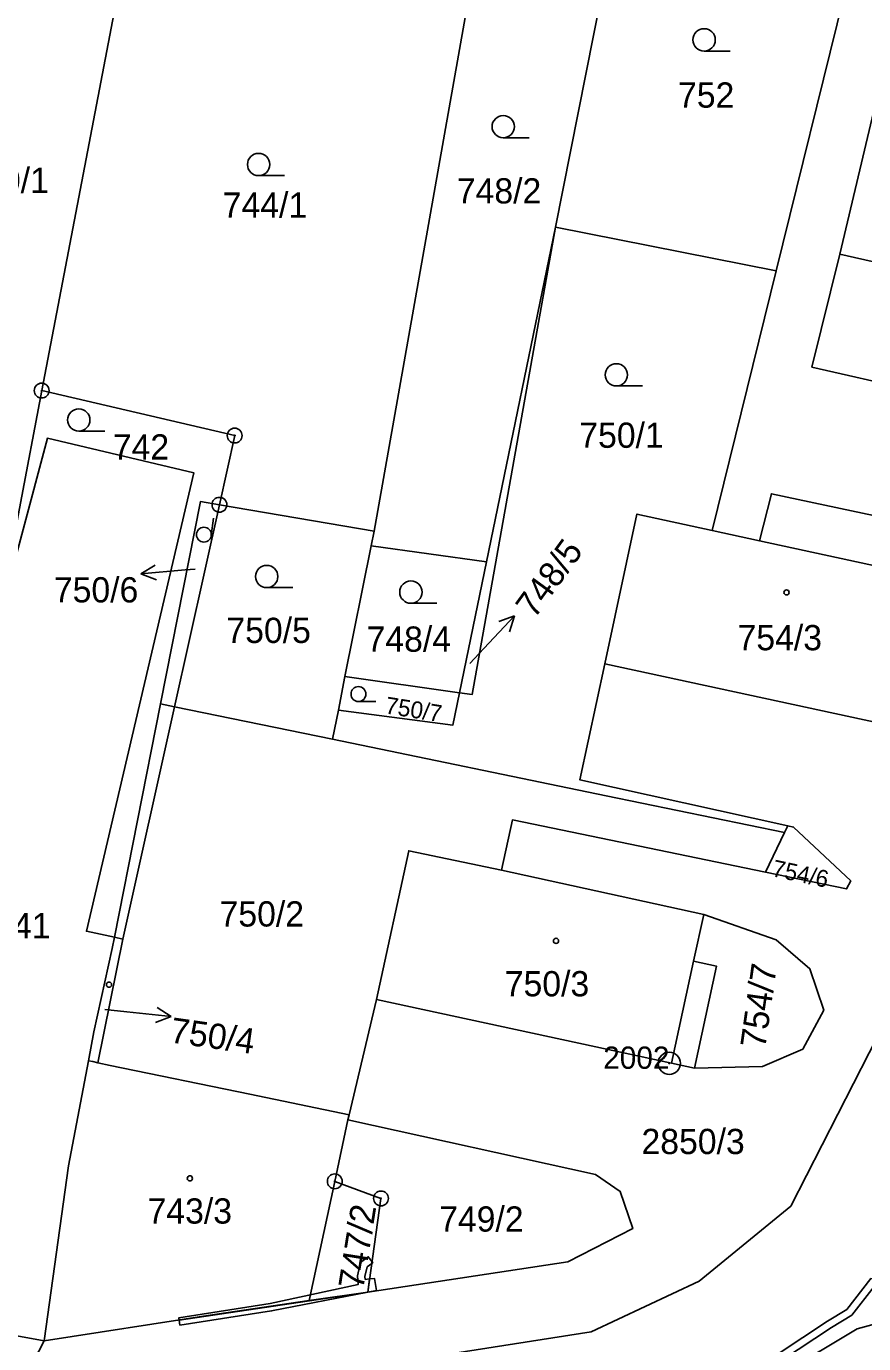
# Model space of a CAD drawing. Extents: x -644096 to -634268, y -1141430 to -1133463.
# Drawn here: x -639448.5 to -639392.1, y -1138128.6 to -1138039.9 of the extents above; entities that cross this region are included whole.
import ezdxf

# ---------------------------------------------------------------- set-up
doc = ezdxf.new("R2010")
doc.units = 0
for name, color, linetype in [('_CIVIL_CONSTRUCTION', 7, 'Continuous'), ('B_Hranice _3D', 7, 'Continuous'), ('M_Svah_Nasyp', 7, 'Continuous'), ('M_Svah_Zarez', 7, 'Continuous'), ('spodek_zarez', 7, 'Continuous'), ('svrsek_osa_sjezdy', 7, 'Continuous'), ('svrsek_osa_terminal_VRT', 7, 'Continuous'), ('svrsek_osa_VRT', 7, 'Continuous'), ('svrsek_popisy_VRT', 7, 'Continuous'), ('terminal_VRT', 7, 'Continuous')]:
    doc.layers.add(name, color=color, linetype=linetype)

msp = doc.modelspace()

# ---------------------------------------------------------------- linework, layer by layer
at = {"layer": '_CIVIL_CONSTRUCTION'}
for centre, radius in [((-639447.47, -1138064.43), 0.5), ((-639447.47, -1138064.43), 0.0303), ((-639434.47, -1138067.46), 0.5), ((-639434.47, -1138067.46), 0.0303), ((-639435.5, -1138072.12), 0.5), ((-639435.5, -1138072.12), 0.0303), ((-639405.2, -1138109.72), 0.75), ((-639405.2, -1138109.72), 0.03), ((-639427.73, -1138117.67), 0.5), ((-639427.73, -1138117.67), 0.0303), ((-639424.62, -1138118.82), 0.5), ((-639424.62, -1138118.82), 0.0303)]:
    msp.add_circle(centre, radius, dxfattribs=at)
at = {"layer": 'B_Hranice _3D'}
for points in [[(-639438.22, -1138127.01), (-639425.51, -1138125.12), (-639425.39, -1138124.24), (-639425.68, -1138124.27), (-639425.7, -1138124.07), (-639425.55, -1138123.43), (-639425.24, -1138123.2), (-639425.22, -1138123.08), (-639425.47, -1138122.75), (-639425.99, -1138123.13), (-639426.2, -1138124.03), (-639426.16, -1138124.62), (-639432.09, -1138125.89), (-639438.24, -1138126.86)], [(-639425.22, -1138123.08), (-639425.24, -1138123.2), (-639425.17, -1138123.15)], [(-639425.509, -1138125.125), (-639424.92, -1138125.01), (-639425.06, -1138124.21), (-639425.39, -1138124.24)], [(-639438.16, -1138127.36), (-639431.99, -1138126.39), (-639425.509, -1138125.125), (-639436.28, -1138126.71), (-639438.22, -1138127.01)]]:
    msp.add_lwpolyline(points, close=True, dxfattribs=at)
msp.add_lwpolyline([(-639400.93, -1138131.91), (-639394.28, -1138127.51), (-639392.9, -1138126.67), (-639391.4, -1138124.76), (-639390.58, -1138124.88), (-639390.62, -1138124.37), (-639391.62, -1138124.22), (-639393.24, -1138126.29), (-639394.54, -1138127.09), (-639401.19, -1138131.49)], dxfattribs=at)
at = {"layer": 'M_Svah_Nasyp'}
for p, q in [((-639438.52, -1138085.72), (-639442, -1138101.36)), ((-639403.56, -1138102.85), (-639405.06, -1138109.71))]:
    msp.add_line(p, q, dxfattribs=at)
at = {"layer": 'M_Svah_Zarez'}
for centre in [(-639397.297, -1138078.019), (-639412.827, -1138101.479), (-639442.937, -1138104.429), (-639437.487, -1138117.469)]:
    msp.add_circle(centre, 0.175, dxfattribs=at)
at = {"layer": 'spodek_zarez'}
msp.add_circle((-638683.068, -1137056.847), 1378.084, dxfattribs=at)
at = {"layer": 'svrsek_osa_sjezdy'}
for p, q in [((-639402.853, -1138041.57), (-639401.103, -1138041.57)), ((-639416.383, -1138047.41), (-639414.633, -1138047.41)), ((-639432.863, -1138049.96), (-639431.113, -1138049.96)), ((-639408.763, -1138064.12), (-639407.013, -1138064.12)), ((-639444.973, -1138067.16), (-639443.223, -1138067.16)), ((-639436.049, -1138074.195), (-639435.907, -1138073.031)), ((-639432.313, -1138077.7), (-639430.563, -1138077.7)), ((-639422.603, -1138078.75), (-639420.853, -1138078.75)), ((-639426.135, -1138085.37), (-639424.963, -1138085.37))]:
    msp.add_line(p, q, dxfattribs=at)
for centre, radius in [((-639402.853, -1138040.82), 0.75), ((-639416.383, -1138046.66), 0.75), ((-639432.863, -1138049.21), 0.75), ((-639408.763, -1138063.37), 0.75), ((-639444.973, -1138066.41), 0.75), ((-639436.548, -1138074.134), 0.502), ((-639432.313, -1138076.95), 0.75), ((-639422.603, -1138078), 0.75), ((-639426.135, -1138084.867), 0.502)]:
    msp.add_circle(centre, radius, dxfattribs=at)
at = {"layer": 'svrsek_osa_terminal_VRT'}
msp.add_arc((-642050.261, -1145189.597), 8802.25, 41.4131519, 75.3170489, dxfattribs=at)
at = {"layer": 'svrsek_popisy_VRT'}
for p, q in [((-639440.79, -1138076.772), (-639439.836, -1138076.185)), ((-639437.8, -1138076.51), (-639440.79, -1138076.772)), ((-639440.79, -1138076.772), (-639439.748, -1138077.183)), ((-639437.14, -1138076.45), (-639437.8, -1138076.51)), ((-639417.68, -1138081.79), (-639415.633, -1138079.595)), ((-639415.633, -1138079.595), (-639416.683, -1138079.986)), ((-639415.633, -1138079.595), (-639415.95, -1138080.669)), ((-639418.64, -1138082.81), (-639417.68, -1138081.79)), ((-639443.22, -1138106.1), (-639441.74, -1138106.26)), ((-639438.755, -1138106.574), (-639439.699, -1138105.971)), ((-639441.74, -1138106.26), (-639438.755, -1138106.574)), ((-639438.755, -1138106.574), (-639439.804, -1138106.967))]:
    msp.add_line(p, q, dxfattribs=at)
at = {"layer": 'terminal_VRT'}
for p, q in [((-639412.86, -1138053.43), (-639405.35, -1138015.59)), ((-639397.99, -1138056.37), (-639392.64, -1138034.68)), ((-639425.07, -1138073.9), (-639418.56, -1138037.06)), ((-639442.39, -1138037.9), (-639447.47, -1138064.43)), ((-639417.5, -1138075.96), (-639412.86, -1138053.43)), ((-639397.99, -1138056.37), (-639412.86, -1138053.43)), ((-639402.3, -1138073.85), (-639397.99, -1138056.37)), ((-639447.47, -1138064.43), (-639450.56, -1138080.61)), ((-639435.5, -1138072.12), (-639438.52, -1138085.72)), ((-639435.5, -1138072.12), (-639425.07, -1138073.9)), ((-639425.07, -1138073.9), (-639425.27, -1138074.88)), ((-639402.3, -1138073.85), (-639399.12, -1138074.54)), ((-639425.27, -1138074.88), (-639427.05, -1138083.68)), ((-639425.27, -1138074.88), (-639417.5, -1138075.96)), ((-639387.49, -1138077.06), (-639399.12, -1138074.54)), ((-639419.32, -1138084.78), (-639417.5, -1138075.96)), ((-639409.54, -1138082.82), (-639389.7, -1138087.12)), ((-639427.47, -1138085.95), (-639427.05, -1138083.68)), ((-639427.05, -1138083.68), (-639419.32, -1138084.78)), ((-639442.57, -1138101.24), (-639439.47, -1138085.53)), ((-639438.52, -1138085.72), (-639439.47, -1138085.53)), ((-639427.89, -1138087.91), (-639438.52, -1138085.72)), ((-639427.47, -1138085.95), (-639427.89, -1138087.91)), ((-639398.72, -1138096.85), (-639397.43, -1138094.19)), ((-639397.43, -1138094.19), (-639397.21, -1138093.74)), ((-639402.87, -1138099.71), (-639416.5, -1138096.73)), ((-639426.77, -1138113.2), (-639424.91, -1138105.43)), ((-639426.85, -1138113.52), (-639426.77, -1138113.2)), ((-639427.73, -1138117.67), (-639426.85, -1138113.52)), ((-639429.46, -1138125.7), (-639427.73, -1138117.67)), ((-639429.46, -1138125.7), (-639425.51, -1138125.12))]:
    msp.add_line(p, q, dxfattribs=at)
for points in [[(-639393.7, -1138055.24), (-639391.34, -1138045.21), (-639383.13, -1138047.07)], [(-639412.86, -1138053.43), (-639418.48, -1138084.9), (-639419.32, -1138084.78)], [(-639399.12, -1138074.54), (-639398.32, -1138071.38), (-639386.79, -1138073.84), (-639381.75, -1138074.46), (-639379.13, -1138073.25), (-639378.16, -1138070.97), (-639379.21, -1138067.59), (-639382.17, -1138065.91), (-639395.59, -1138062.85), (-639393.7, -1138055.24)], [(-639393.7, -1138055.24), (-639375, -1138059.48), (-639373.9, -1138059.73)], [(-639435.5, -1138072.12), (-639434.47, -1138067.46), (-639447.47, -1138064.43)], [(-639442.57, -1138101.24), (-639444.46, -1138100.83), (-639437.23, -1138069.96), (-639447.09, -1138067.64), (-639450.56, -1138080.61)], [(-639439.47, -1138085.53), (-639436.78, -1138071.9), (-639435.5, -1138072.12)], [(-639409.54, -1138082.82), (-639407.38, -1138072.75), (-639402.3, -1138073.85)], [(-639397.21, -1138093.74), (-639411.22, -1138090.64), (-639409.54, -1138082.82)], [(-639419.32, -1138084.78), (-639419.77, -1138086.95), (-639427.47, -1138085.95)], [(-639427.89, -1138087.91), (-639409.46, -1138091.71), (-639397.43, -1138094.19)], [(-639416.5, -1138096.73), (-639415.77, -1138093.34), (-639398.72, -1138096.85)], [(-639398.72, -1138096.85), (-639393.26, -1138097.98), (-639392.98, -1138097.43), (-639396.83, -1138093.82), (-639397.21, -1138093.74)], [(-639424.91, -1138105.43), (-639422.75, -1138095.41), (-639416.5, -1138096.73)], [(-639403.51, -1138110.05), (-639402.01, -1138103.19), (-639403.56, -1138102.85), (-639402.87, -1138099.71)], [(-639403.51, -1138110.05), (-639398.93, -1138109.93), (-639396.21, -1138108.77), (-639394.79, -1138106.15), (-639395.73, -1138103.36), (-639398.01, -1138101.42), (-639402.87, -1138099.71)], [(-639444.33, -1138109.55), (-639443.95, -1138107.6), (-639442.72, -1138102), (-639442.57, -1138101.24)], [(-639442.57, -1138101.24), (-639442, -1138101.36), (-639443.7, -1138109.68)], [(-639424.91, -1138105.43), (-639405.06, -1138109.71), (-639403.51, -1138110.05)], [(-639390.67, -1138106.95), (-639397.02, -1138119.33), (-639403.19, -1138124.39), (-639410.47, -1138127.81), (-639444.75, -1138133.17), (-639451.15, -1138132.95), (-639460.51, -1138130.64), (-639473.09, -1138126.94), (-639506.11, -1138115.67), (-639513.12, -1138114.11), (-639515.01, -1138114.33)], [(-639514.25, -1138107.62), (-639512.77, -1138109.04), (-639504.76, -1138112.51), (-639483.95, -1138119.77), (-639479.14, -1138121.38), (-639472.39, -1138123.54), (-639467.21, -1138125.16), (-639457.03, -1138127.98), (-639452.92, -1138129.02), (-639450.98, -1138129.49), (-639448.03, -1138129.79), (-639447.3, -1138128.4)], [(-639447.3, -1138128.4), (-639445.67, -1138116.63), (-639444.33, -1138109.55)], [(-639443.7, -1138109.68), (-639444.02, -1138109.61), (-639444.33, -1138109.55)], [(-639426.77, -1138113.2), (-639433.45, -1138111.81), (-639442.85, -1138109.86), (-639443.7, -1138109.68)], [(-639425.51, -1138125.12), (-639412.03, -1138123.08), (-639407.66, -1138120.85), (-639408.51, -1138118.35), (-639410.17, -1138117.22), (-639426.85, -1138113.52)], [(-639515.12, -1138115.37), (-639514.5, -1138119.82), (-639512.74, -1138121.84), (-639470.54, -1138133.4), (-639466.3, -1138134.11), (-639460.33, -1138134.51), (-639445.3, -1138135.41), (-639431.93, -1138136.06), (-639429.75, -1138136.04), (-639427.52, -1138135.9), (-639425.12, -1138135.91), (-639417.51, -1138135.83), (-639412.63, -1138135.68), (-639404.02, -1138134.98), (-639400.53, -1138133.03), (-639397.52, -1138130.59), (-639392.54, -1138127.61), (-639390.41, -1138127.01)], [(-639425.51, -1138125.12), (-639424.62, -1138118.82), (-639427.73, -1138117.67)], [(-639458.89, -1138126.3), (-639456.54, -1138126.73), (-639447.3, -1138128.4)], [(-639447.3, -1138128.4), (-639436.28, -1138126.71), (-639429.46, -1138125.7)]]:
    msp.add_lwpolyline(points, dxfattribs=at)

# ---------------------------------------------------------------- texts
at = {"layer": '_CIVIL_CONSTRUCTION'}
msp.add_text('2002', height=1.5, dxfattribs=at).set_placement((-639409.649, -1138110.095))
at = {"layer": 'svrsek_osa_VRT'}
for s, p in [('752', (-639404.61, -1138045.385)), ('740/1', (-639452.68, -1138051.125)), ('748/2', (-639419.51, -1138051.835)), ('744/1', (-639435.28, -1138052.795)), ('750/1', (-639411.26, -1138068.285)), ('742', (-639442.68, -1138069.075)), ('750/6', (-639446.652, -1138078.695)), ('750/5', (-639435.03, -1138081.425)), ('748/4', (-639425.59, -1138082.015)), ('754/3', (-639400.6, -1138081.915)), ('750/2', (-639435.49, -1138100.515)), ('741', (-639450.67, -1138101.305)), ('750/3', (-639416.28, -1138105.215)), ('2850/3', (-639407.07, -1138115.835)), ('743/3', (-639440.34, -1138120.515)), ('749/2', (-639420.7, -1138121.055))]:
    msp.add_text(s, height=1.7, dxfattribs=at).set_placement(p)
for s, height, rotation, p in [('748/5', 1.7, 54, (-639414.286, -1138079.849)), ('750/7', 1.14, 351, (-639424.384, -1138086.161)), ('754/6', 1.14, 348, (-639398.339, -1138097.118)), ('754/7', 1.7, 82, (-639398.739, -1138108.769)), ('750/4', 1.7, 352, (-639438.887, -1138108.31)), ('747/2', 1.7, 81, (-639425.82, -1138124.996))]:
    msp.add_text(s, height=height, rotation=rotation, dxfattribs=at).set_placement(p)

doc.saveas('drawing.dxf')
